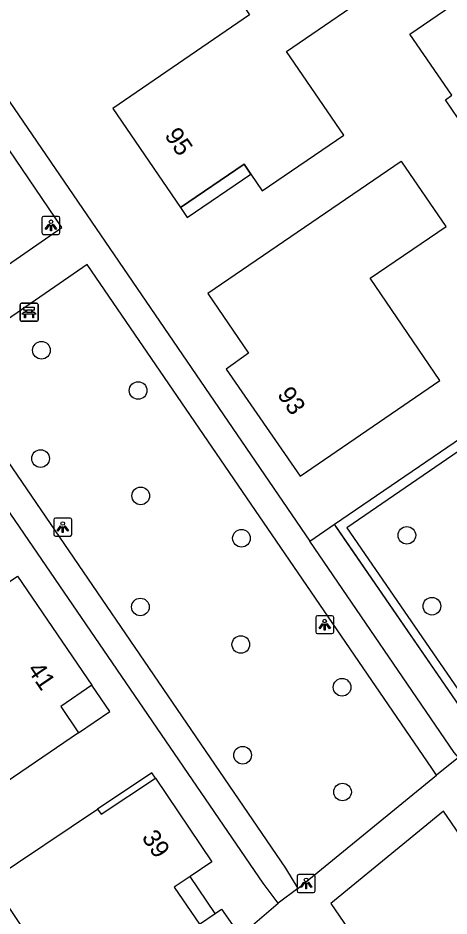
# Model space of a CAD drawing. Extents: x 155275 to 156263, y 382654 to 383635.
# Drawn here: x 155586.86 to 155610.74, y 383140.81 to 383190.6 of the extents above; entities that cross this region are included whole.
import ezdxf

# ---------------------------------------------------------------- set-up
doc = ezdxf.new("R2010")
doc.units = 0
for name, color, linetype in [('IMGEO_Bank', 7, 'Continuous'), ('IMGEO_Boom', 7, 'Continuous'), ('IMGEO_Groenvoorziening', 7, 'Continuous'), ('IMGEO_Haag', 7, 'Continuous'), ('IMGEO_Hek', 7, 'Continuous'), ('IMGEO_Lichtpunt', 7, 'Continuous'), ('IMGEO_Pand', 7, 'Continuous'), ('IMGEO_Pand_nummerreeks', 7, 'Continuous'), ('IMGEO_Pand_overbouw', 7, 'Continuous'), ('IMGEO_Voetpad_open', 7, 'Continuous')]:
    doc.layers.add(name, color=color, linetype=linetype)

msp = doc.modelspace()

# ---------------------------------------------------------------- linework, layer by layer
at = {"layer": 'IMGEO_Bank'}
for p, q in [((155586.973, 383173.856), (155586.973, 383174.697)), ((155586.973, 383174.697), (155586.973, 383173.856)), ((155587.048, 383174.781), (155587.889, 383174.781)), ((155587.889, 383174.781), (155587.048, 383174.781)), ((155587.973, 383174.706), (155587.973, 383173.865)), ((155587.973, 383173.865), (155587.973, 383174.706)), ((155587.67, 383174.179), (155587.277, 383174.179)), ((155587.282, 383174.287), (155587.282, 383174.393)), ((155587.326, 383174.393), (155587.326, 383174.287)), ((155587.614, 383174.399), (155587.332, 383174.399)), ((155587.332, 383174.281), (155587.614, 383174.281)), ((155587.62, 383174.287), (155587.62, 383174.393)), ((155587.664, 383174.393), (155587.664, 383174.287)), ((155587.898, 383173.781), (155587.057, 383173.781)), ((155587.057, 383173.781), (155587.898, 383173.781))]:
    msp.add_line(p, q, dxfattribs=at)
for points in [[(155587.22, 383174.179), (155587.078, 383174.179), (155587.19, 383174.281), (155587.276, 383174.281)], [(155587.276, 383174.399), (155587.19, 383174.399), (155587.19, 383174.56), (155587.753, 383174.56), (155587.753, 383174.399), (155587.67, 383174.399)], [(155587.27, 383174.172), (155587.27, 383173.965), (155587.227, 383173.965), (155587.227, 383174.172)], [(155587.67, 383174.281), (155587.753, 383174.281), (155587.865, 383174.179), (155587.726, 383174.179)], [(155587.72, 383174.172), (155587.72, 383173.965), (155587.676, 383173.965), (155587.676, 383174.172)]]:
    msp.add_lwpolyline(points, dxfattribs=at)
for centre, radius, start, end in [((155587.051, 383174.703), 0.0779, 92.4484, 184.2845), ((155587.051, 383174.703), 0.0779, 92.4484, 184.2845), ((155587.895, 383174.703), 0.0779, 2.4484, 94.2845), ((155587.895, 383174.703), 0.0779, 2.4484, 94.2845), ((155587.22, 383174.172), 0.00671, 2.8957, 87.1043), ((155587.277, 383174.172), 0.00671, 92.8957, 177.1043), ((155587.275, 383174.392), 0.00671, 2.8957, 87.1043), ((155587.275, 383174.288), 0.00671, 272.8957, 357.1043), ((155587.332, 383174.392), 0.00671, 92.8957, 177.1043), ((155587.332, 383174.288), 0.00671, 182.8957, 267.1043), ((155587.614, 383174.392), 0.00671, 2.8957, 87.1043), ((155587.614, 383174.288), 0.00671, 272.8957, 357.1043), ((155587.671, 383174.392), 0.00671, 92.8957, 177.1043), ((155587.671, 383174.288), 0.00671, 182.8957, 267.1043), ((155587.669, 383174.172), 0.00671, 2.8957, 87.1043), ((155587.726, 383174.172), 0.00671, 92.8957, 177.1043), ((155587.051, 383173.859), 0.0779, 182.4484, 274.2845), ((155587.051, 383173.859), 0.0779, 182.4484, 274.2845), ((155587.895, 383173.859), 0.0779, 272.4484, 4.2845), ((155587.895, 383173.859), 0.0779, 272.4484, 4.2845)]:
    msp.add_arc(centre, radius, start, end, dxfattribs=at)
at = {"layer": 'IMGEO_Boom'}
for centre in [(155588.158, 383172.174), (155593.514, 383169.945), (155588.108, 383166.171), (155593.657, 383164.102), (155599.241, 383161.753), (155608.404, 383161.915), (155593.639, 383157.942), (155609.791, 383157.985), (155599.204, 383155.861), (155604.814, 383153.491), (155599.304, 383149.723), (155604.839, 383147.683)]:
    msp.add_circle(centre, 0.489, dxfattribs=at)
at = {"layer": 'IMGEO_Groenvoorziening'}
msp.add_lwpolyline([(155603.025, 383161.596), (155604.389, 383162.527)], dxfattribs=at)
at = {"layer": 'IMGEO_Haag'}
for points in [[(155604.389, 383162.527), (155625.107, 383176.674)], [(155628.287, 383172.031), (155627.871, 383171.732), (155624.938, 383175.959), (155605.072, 383162.322), (155611.84, 383152.49), (155618.959, 383157.415)], [(155621.66, 383158.683), (155611.707, 383151.893), (155604.389, 383162.527)]]:
    msp.add_lwpolyline(points, dxfattribs=at)
at = {"layer": 'IMGEO_Hek'}
msp.add_lwpolyline([(155631.829, 383166.862), (155631.667, 383166.724), (155624.502, 383160.621), (155623.258, 383159.772), (155621.623, 383158.657), (155611.707, 383151.893), (155604.52, 383162.337), (155604.388, 383162.528), (155624.746, 383176.428), (155625.069, 383176.648)], dxfattribs=at)
at = {"layer": 'IMGEO_Lichtpunt'}
for p, q in [((155589.087, 383179.599), (155588.279, 383179.599)), ((155589.087, 383179.599), (155588.279, 383179.599)), ((155588.185, 383179.504), (155588.185, 383178.697)), ((155588.185, 383179.504), (155588.185, 383178.697)), ((155589.181, 383178.697), (155589.181, 383179.504)), ((155589.181, 383178.697), (155589.181, 383179.504)), ((155588.279, 383178.603), (155589.087, 383178.603)), ((155588.279, 383178.603), (155589.087, 383178.603)), ((155588.838, 383162.773), (155588.838, 383161.966)), ((155588.838, 383162.773), (155588.838, 383161.966)), ((155589.74, 383162.868), (155588.932, 383162.868)), ((155589.74, 383162.868), (155588.932, 383162.868)), ((155589.834, 383161.966), (155589.834, 383162.773)), ((155589.834, 383161.966), (155589.834, 383162.773)), ((155588.932, 383161.872), (155589.74, 383161.872)), ((155588.932, 383161.872), (155589.74, 383161.872)), ((155603.353, 383157.365), (155603.353, 383156.558)), ((155603.353, 383157.365), (155603.353, 383156.558)), ((155604.255, 383157.46), (155603.447, 383157.46)), ((155604.255, 383157.46), (155603.447, 383157.46)), ((155604.349, 383156.558), (155604.349, 383157.365)), ((155604.349, 383156.558), (155604.349, 383157.365)), ((155603.447, 383156.464), (155604.255, 383156.464)), ((155603.447, 383156.464), (155604.255, 383156.464)), ((155602.323, 383143.012), (155602.323, 383142.205)), ((155602.323, 383143.012), (155602.323, 383142.205)), ((155603.225, 383143.107), (155602.417, 383143.107)), ((155603.225, 383143.107), (155602.417, 383143.107)), ((155603.319, 383142.205), (155603.319, 383143.012)), ((155603.319, 383142.205), (155603.319, 383143.012)), ((155602.417, 383142.111), (155603.225, 383142.111)), ((155602.417, 383142.111), (155603.225, 383142.111))]:
    msp.add_line(p, q, dxfattribs=at)
for points in [[(155588.559, 383179.168), (155588.598, 383179.14), (155588.41, 383178.878), (155588.372, 383178.905), (155588.559, 383179.168)], [(155588.661, 383179.12), (155588.708, 383179.12), (155588.708, 383178.798), (155588.661, 383178.798), (155588.661, 383179.12)], [(155588.771, 383179.14), (155588.809, 383179.167), (155588.996, 383178.905), (155588.957, 383178.877), (155588.771, 383179.14)], [(155589.212, 383162.437), (155589.251, 383162.409), (155589.063, 383162.147), (155589.025, 383162.174), (155589.212, 383162.437)], [(155589.314, 383162.389), (155589.361, 383162.389), (155589.361, 383162.067), (155589.314, 383162.067), (155589.314, 383162.389)], [(155589.424, 383162.409), (155589.462, 383162.436), (155589.649, 383162.174), (155589.61, 383162.146), (155589.424, 383162.409)], [(155603.727, 383157.029), (155603.766, 383157.001), (155603.578, 383156.739), (155603.54, 383156.766), (155603.727, 383157.029)], [(155603.829, 383156.981), (155603.876, 383156.981), (155603.876, 383156.659), (155603.829, 383156.659), (155603.829, 383156.981)], [(155603.939, 383157.001), (155603.977, 383157.028), (155604.164, 383156.766), (155604.125, 383156.738), (155603.939, 383157.001)], [(155602.697, 383142.676), (155602.736, 383142.648), (155602.548, 383142.386), (155602.51, 383142.413), (155602.697, 383142.676)], [(155602.799, 383142.628), (155602.846, 383142.628), (155602.846, 383142.306), (155602.799, 383142.306), (155602.799, 383142.628)], [(155602.909, 383142.648), (155602.947, 383142.675), (155603.134, 383142.413), (155603.095, 383142.385), (155602.909, 383142.648)]]:
    msp.add_lwpolyline(points, dxfattribs=at)
for centre in [(155588.684, 383179.302), (155589.337, 383162.571), (155603.852, 383157.163), (155602.822, 383142.81)]:
    msp.add_circle(centre, 0.0994, dxfattribs=at)
for centre, start, end in [((155588.279, 383179.504), 90, 180), ((155588.279, 383179.504), 90, 180), ((155589.087, 383179.504), 0, 90), ((155589.087, 383179.504), 0, 90), ((155588.279, 383178.697), 180, 270), ((155588.279, 383178.697), 180, 270), ((155589.087, 383178.697), 270, 0), ((155589.087, 383178.697), 270, 360), ((155588.932, 383162.773), 90, 180), ((155588.932, 383162.773), 90, 180), ((155589.74, 383162.773), 0, 90), ((155589.74, 383162.773), 0, 90), ((155588.932, 383161.966), 180, 270), ((155588.932, 383161.966), 180, 270), ((155589.74, 383161.966), 270, 0), ((155589.74, 383161.966), 270, 360), ((155603.447, 383157.365), 90, 180), ((155603.447, 383157.365), 90, 180), ((155604.255, 383157.365), 0, 90), ((155604.255, 383157.365), 0, 90), ((155603.447, 383156.558), 180, 270), ((155603.447, 383156.558), 180, 270), ((155604.255, 383156.558), 270, 0), ((155604.255, 383156.558), 270, 360), ((155602.417, 383143.012), 90, 180), ((155602.417, 383143.012), 90, 180), ((155603.225, 383143.012), 0, 90), ((155603.225, 383143.012), 0, 90), ((155602.417, 383142.205), 180, 270), ((155602.417, 383142.205), 180, 270), ((155603.225, 383142.205), 270, 0), ((155603.225, 383142.205), 270, 360)]:
    msp.add_arc(centre, 0.0946, start, end, dxfattribs=at)
at = {"layer": 'IMGEO_Pand'}
for points in [[(155601.727, 383188.737), (155607.409, 383192.632), (155605.382, 383195.589), (155599.266, 383191.396), (155599.692, 383190.774), (155592.109, 383185.575), (155595.866, 383180.083), (155599.389, 383182.497), (155599.761, 383181.944), (155600.389, 383181.011), (155604.906, 383184.1), (155601.727, 383188.737)], [(155610.896, 383186.311), (155608.57, 383189.699), (155613.515, 383193.095), (155615.842, 383189.707)], [(155615.842, 383189.707), (155615.858, 383189.718), (155618.338, 383186.106), (155613.01, 383182.447), (155610.537, 383186.064), (155610.896, 383186.311)], [(155608.133, 383182.62), (155608.092, 383182.645), (155597.375, 383175.316), (155599.624, 383172.006), (155598.386, 383171.136), (155602.488, 383165.198), (155610.233, 383170.502), (155606.367, 383176.168), (155610.584, 383179.034), (155608.133, 383182.62)], [(155579.353, 383150.023), (155581.181, 383151.274), (155579.068, 383154.36), (155586.828, 383159.651), (155590.952, 383153.598), (155589.225, 383152.421), (155590.216, 383150.966), (155575.439, 383140.889), (155572.431, 383145.282), (155579.353, 383150.023)], [(155591.263, 383146.732), (155591.465, 383146.457), (155594.469, 383148.456), (155597.599, 383143.82), (155596.391, 383143.004), (155595.513, 383142.412), (155596.908, 383140.347), (155597.78, 383140.94), (155598.14, 383141.184), (155599.133, 383139.755), (155585.977, 383129.245), (155582.75, 383133.961), (155588.627, 383137.901), (155585.357, 383142.772), (155591.263, 383146.732)]]:
    msp.add_lwpolyline(points, dxfattribs=at)
at = {"layer": 'IMGEO_Pand_overbouw'}
for points in [[(155596.24, 383179.535), (155599.761, 383181.944), (155599.389, 383182.497), (155595.866, 383180.083)], [(155590.216, 383150.966), (155591.943, 383152.144), (155590.952, 383153.598), (155589.225, 383152.421)], [(155591.263, 383146.732), (155591.465, 383146.457), (155594.469, 383148.456), (155594.275, 383148.743)], [(155596.391, 383143.004), (155595.513, 383142.412), (155596.908, 383140.347), (155597.78, 383140.94)]]:
    msp.add_lwpolyline(points, close=True, dxfattribs=at)
at = {"layer": 'IMGEO_Voetpad_open'}
for points in [[(155564.944, 383217.349), (155603.025, 383161.596)], [(155601.267, 383141.518), (155600.446, 383142.636), (155554.33, 383210.1)], [(155577.49, 383178.854), (155581.203, 383173.388), (155589.29, 383178.983), (155585.619, 383184.371)], [(155610.043, 383148.625), (155609.791, 383149.013), (155590.692, 383176.929), (155582.623, 383171.362), (155601.671, 383143.463), (155602.361, 383142.34)], [(155611.256, 383149.591), (155611.034, 383149.871), (155603.025, 383161.596)], [(155611.256, 383149.591), (155610.043, 383148.625)], [(155602.361, 383142.34), (155610.043, 383148.625)], [(155610.441, 383146.625), (155604.19, 383141.494), (155614.913, 383125.805), (155621.572, 383130.348), (155610.441, 383146.625)], [(155602.361, 383142.34), (155601.267, 383141.518)], [(155600.896, 383138.695), (155599.73, 383140.197), (155601.267, 383141.518)]]:
    msp.add_lwpolyline(points, dxfattribs=at)

# ---------------------------------------------------------------- texts
at = {"layer": 'IMGEO_Pand_nummerreeks'}
for s, rotation, p in [('95', 304.3773, (155594.944, 383184.088)), ('93', 304.4403, (155601.189, 383169.722)), ('41', 304.2684, (155587.337, 383154.464)), ('39', 304.0278, (155593.679, 383145.159))]:
    msp.add_text(s, height=1, rotation=rotation, dxfattribs=at).set_placement(p)

doc.saveas('drawing.dxf')
